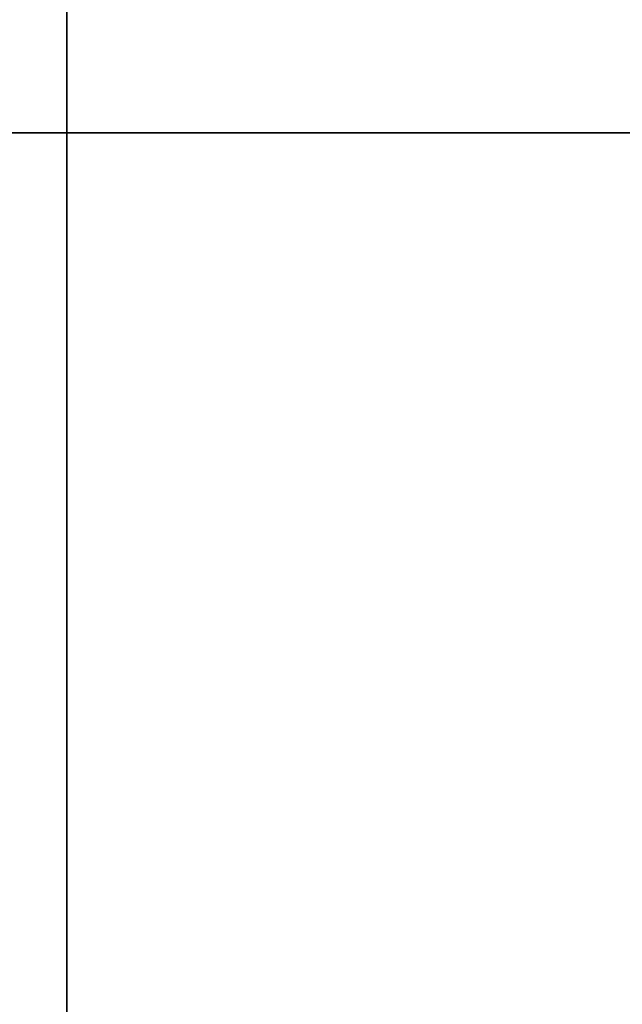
# Model space of a CAD drawing. Header units: millimetres. Extents: x -503 to 6703, y -110 to 249.
# Tile 962 of 1056: x 4033.8 to 4036.35, y -12.99 to -8.82. Entities that reach past the tile are written whole.
import ezdxf

# ---------------------------------------------------------------- set-up
doc = ezdxf.new("R2010")
doc.units = ezdxf.units.MM
doc.layers.add('152', color=7, linetype='Continuous', true_color=0xffffff)

# ---------------------------------------------------------------- blocks, each defined once
blk = doc.blocks.new('UG_SURFACE_004')
at = {"layer": '152', "color": 252, "linetype": 'Continuous', "lineweight": 35}
for points in [[(5156.4999, -9.3, 2212.25), (5156.4999, 230.4, 2212.25), (3843.4999, 230.4, 2212.25), (3843.4999, -9.3, 2212.25)], [(3993.5, -9.3, 2062.2499), (3993.5, 230.4, 2062.2499), (5006.4998, 230.4, 2062.2499), (5006.4998, -9.3, 2062.2499)], [(5156.4999, -9.3, 2212.25), (3843.4999, -9.3, 2212.25), (3993.5, -9.3, 2062.2499), (5006.4998, -9.3, 2062.2499)]]:
    blk.add_3dface(points, dxfattribs=at)
blk = doc.blocks.new('UG_SURFACE_386')
at = {"layer": '152', "color": 252, "linetype": 'Continuous', "lineweight": 35}
for points in [[(4031.4999, -26.22, 2021.75), (4968.5001, -26.22, 2021.75), (4968.5001, 62.62, 2021.75), (4031.4999, 62.62, 2021.75)], [(4033, -26.22, 2020.2501), (4033, 62.62, 2020.2501), (4967, 62.62, 2020.2501), (4967, -26.22, 2020.2501)], [(3977.9999, -9.3, 2075.2499), (5021.9998, -9.3, 2075.2499), (5020.5002, -9.3, 2073.75), (3979.5001, -9.3, 2073.75)], [(3977.9999, -9.3, 2075.2499), (3977.9999, -26.22, 2075.2499), (5021.9998, -26.22, 2075.2499), (5021.9998, -9.3, 2075.2499)], [(3979.5001, -9.3, 2073.75), (5020.5002, -9.3, 2073.75), (5020.5002, -26.22, 2073.75), (3979.5001, -26.22, 2073.75)]]:
    blk.add_3dface(points, dxfattribs=at)
blk = doc.blocks.new('UG_SURFACE_397')
at = {"layer": '152', "color": 252, "linetype": 'Continuous', "lineweight": 35}
for points in [[(4050.0002, 4.0145, -6.75), (4033.9999, 4.0145, -6.75), (4033.9999, -20.9528, -6.75), (4966.0001, -20.9528, -6.75)], [(4033.9999, -20.9528, -7.75), (4033.9999, 4.0145, -7.75), (4050.0002, 4.0145, -7.75)], [(4050.0002, 4.0145, -7.75), (4949.9998, 4.0145, -7.75), (4033.9999, -20.9528, -7.75)], [(4949.9998, 4.0145, -7.75), (4966.0001, 4.0145, -7.75), (4966.0001, -20.9528, -7.75), (4033.9999, -20.9528, -7.75)], [(4033.9999, -20.9528, -6.75), (4033.9999, 4.0145, -6.75), (4033.9999, 4.0145, -7.75), (4033.9999, -20.9528, -7.75)]]:
    blk.add_3dface(points, dxfattribs=at)

msp = doc.modelspace()

# ---------------------------------------------------------------- linework, layer by layer
at = {"layer": '152', "color": 251, "linetype": 'Continuous', "lineweight": -3, "true_color": 0x636466}
for p, q in [((4034, -20.9528, -6.75), (4034, 4.0145, -6.75)), ((4034, -20.9528, -7.75), (4034, 4.0145, -7.75)), ((3843.5, -9.3, 2212.25), (5156.5, -9.3, 2212.25)), ((5022, -9.3, 2075.25), (3978, -9.3, 2075.25)), ((5020.5, -9.3, 2073.75), (3979.5, -9.3, 2073.75)), ((5006.5, -9.3, 2062.25), (3993.5, -9.3, 2062.25))]:
    msp.add_line(p, q, dxfattribs=at)

# ---------------------------------------------------------------- block references
for name in ['UG_SURFACE_004', 'UG_SURFACE_386', 'UG_SURFACE_397']:
    msp.add_blockref(name, (0, 0), dxfattribs=at)

doc.saveas('drawing.dxf')
